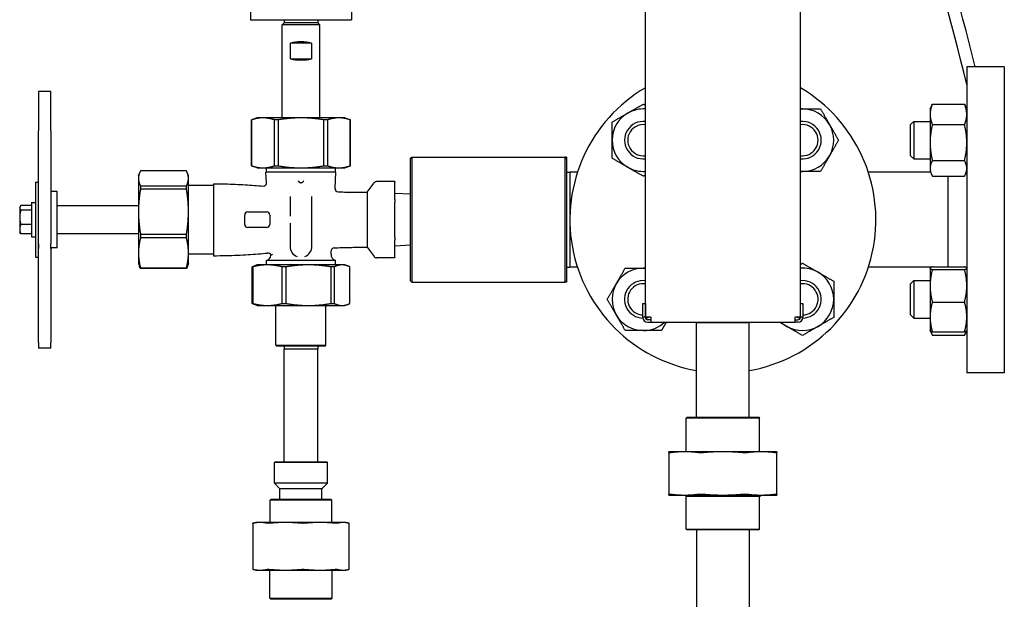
# Model space of a CAD drawing. Header units: inches. Extents: x 5 to 1128, y -85 to 748.
# Tile 288 of 656: x 416 to 436, y 287 to 299. Entities that reach past the tile are written whole.
import ezdxf

# ---------------------------------------------------------------- set-up
doc = ezdxf.new("R2010")
doc.units = ezdxf.units.IN
doc.header["$LTSCALE"] = 32
doc.header["$MEASUREMENT"] = 0
doc.layers.add('Visible (ANSI)', color=7, linetype='Continuous', lineweight=30)

msp = doc.modelspace()

# ---------------------------------------------------------------- linework, layer by layer
at = {"layer": 'Visible (ANSI)'}
for p, q in [((428.83866, 293.09617), (428.83866, 318.99617)), ((431.93866, 293.09617), (431.93866, 318.99617)), ((420.93966, 313.04617), (420.93966, 299.04617)), ((422.96266, 313.04617), (422.96266, 299.04617)), ((420.93966, 299.04617), (422.96266, 299.04617)), ((421.61366, 298.98367), (421.57616, 298.94617)), ((422.32616, 298.94617), (421.57616, 298.94617)), ((421.57616, 297.08367), (421.57616, 298.94617)), ((421.61529, 299.04617), (421.61366, 298.98367)), ((422.28866, 298.98367), (421.61366, 298.98367)), ((422.28702, 299.04617), (422.28866, 298.98367)), ((422.28866, 298.98367), (422.32616, 298.94617)), ((422.32616, 297.08367), (422.32616, 298.94617)), ((422.15845, 298.57742), (421.74387, 298.57742)), ((421.74387, 298.26492), (421.74387, 298.57742)), ((422.15845, 298.57742), (422.15845, 298.26492)), ((421.74387, 298.26492), (422.15845, 298.26492)), ((435.26616, 298.10617), (435.26616, 291.98617)), ((436.01616, 298.10617), (435.26616, 298.10617)), ((436.01616, 298.10617), (436.01616, 291.98617)), ((416.70116, 297.61213), (416.70116, 296.82521)), ((416.95116, 297.61213), (416.70116, 297.61213)), ((416.95116, 296.82521), (416.95116, 297.61213)), ((434.53216, 297.26216), (434.56419, 297.33085)), ((434.57724, 297.35683), (435.22107, 297.35683)), ((435.26616, 297.26216), (435.23413, 297.33085)), ((434.53216, 297.26216), (434.53216, 297.15355)), ((434.53216, 297.15355), (434.53216, 296.59044)), ((421.07616, 297.08367), (420.96366, 297.04272)), ((420.96451, 297.04272), (420.96366, 297.04272)), ((420.96366, 296.12462), (420.96366, 297.04272)), ((420.96451, 297.04272), (420.96451, 296.12462)), ((421.19339, 297.08367), (421.07616, 297.08367)), ((421.95116, 297.08367), (421.19339, 297.08367)), ((421.49341, 297.04272), (421.42226, 297.04272)), ((421.42226, 296.12462), (421.42226, 297.04272)), ((421.49341, 297.04272), (421.49341, 296.12462)), ((422.70893, 297.08367), (421.95116, 297.08367)), ((422.48006, 297.04272), (422.4089, 297.04272)), ((422.4089, 296.12462), (422.4089, 297.04272)), ((422.48006, 297.04272), (422.48006, 296.12462)), ((422.82616, 297.08367), (422.70893, 297.08367)), ((422.82616, 297.08367), (422.93866, 297.04272)), ((422.93866, 297.04272), (422.9378, 297.04272)), ((422.9378, 296.12462), (422.9378, 297.04272)), ((422.93866, 296.12462), (422.93866, 297.04272)), ((434.14116, 296.94966), (434.20366, 297.01216)), ((434.14116, 296.32466), (434.14116, 296.94966)), ((434.20366, 297.01216), (434.20366, 296.26216)), ((434.20366, 297.01216), (434.53216, 297.01216)), ((434.57724, 296.95028), (435.22107, 296.95028)), ((416.70116, 294.5666), (416.70116, 296.82521)), ((416.95116, 296.82521), (416.95116, 294.5666)), ((434.53216, 296.59044), (434.53216, 296.07405)), ((424.13866, 296.26492), (424.16991, 296.29617)), ((424.13866, 293.82742), (424.13866, 296.26492)), ((424.16991, 296.29617), (424.16991, 293.79617)), ((424.16991, 296.29617), (427.23241, 296.29617)), ((427.26366, 296.29617), (427.23241, 296.29617)), ((427.23241, 293.79617), (427.23241, 296.29617)), ((427.26366, 296.26492), (427.23241, 296.29617)), ((427.26366, 296.29617), (427.26366, 296.26492)), ((427.26366, 296.26492), (427.26366, 293.82742)), ((434.14116, 296.32466), (434.20366, 296.26216)), ((434.20366, 296.26216), (434.53216, 296.26216)), ((434.57724, 296.23061), (435.22107, 296.23061)), ((418.70116, 295.92117), (418.72003, 295.97302)), ((419.66021, 296.02317), (418.7421, 296.02317)), ((419.70116, 295.92117), (419.68229, 295.97302)), ((421.07616, 296.08367), (420.96366, 296.12462)), ((420.96366, 296.12462), (420.96451, 296.12462)), ((421.07616, 296.08367), (421.19339, 296.08367)), ((421.19339, 296.08367), (421.95116, 296.08367)), ((422.65116, 295.99467), (421.25116, 295.99467)), ((421.26369, 295.78667), (421.25116, 295.99467)), ((421.26366, 295.99467), (421.26366, 296.08367)), ((421.42226, 296.12462), (421.49341, 296.12462)), ((421.95116, 296.08367), (422.70893, 296.08367)), ((422.4089, 296.12462), (422.48006, 296.12462)), ((422.63164, 295.67067), (422.65116, 295.99467)), ((422.63866, 295.99467), (422.63866, 296.08367)), ((422.70893, 296.08367), (422.82616, 296.08367)), ((422.82616, 296.08367), (422.93866, 296.12462)), ((422.9378, 296.12462), (422.93866, 296.12462)), ((427.26366, 295.99453), (427.32616, 295.99617)), ((427.32616, 295.99617), (427.32616, 294.09617)), ((427.47986, 295.99617), (427.32616, 295.99617)), ((434.53961, 295.99617), (433.29745, 295.99617)), ((434.53216, 296.07405), (434.53216, 296.01216)), ((434.53216, 296.01216), (434.56419, 295.94347)), ((435.26616, 296.01216), (435.23413, 295.94347)), ((416.64116, 295.79617), (416.64116, 294.29617)), ((416.64116, 295.79617), (416.70116, 295.79617)), ((418.70116, 295.92117), (418.70116, 295.87222)), ((418.70116, 295.87222), (418.70116, 295.2093)), ((419.70116, 295.87222), (419.70116, 295.92117)), ((419.70116, 295.2093), (419.70116, 295.87222)), ((420.20116, 295.76472), (420.20116, 294.32762)), ((423.27616, 295.59617), (423.41403, 295.78328)), ((423.82616, 295.80871), (423.46435, 295.80871)), ((423.82616, 295.80871), (423.82616, 295.80033)), ((423.82616, 295.45031), (423.82616, 295.80033)), ((434.57724, 295.91749), (435.22107, 295.91749)), ((434.88616, 295.91749), (434.88616, 294.1054)), ((417.07616, 295.60867), (416.96678, 295.60867)), ((417.07616, 294.48367), (417.07616, 295.60867)), ((418.7421, 295.72127), (418.7421, 295.65902)), ((418.7421, 295.72127), (419.66021, 295.72127)), ((419.66021, 295.65902), (418.7421, 295.65902)), ((419.66021, 295.65902), (419.66021, 295.72127)), ((420.20116, 295.73367), (419.70116, 295.73367)), ((423.27616, 295.59617), (423.27616, 294.49617)), ((424.13866, 295.55753), (423.82616, 295.57117)), ((416.56116, 295.39017), (416.56116, 294.70217)), ((416.56116, 295.39017), (416.64116, 295.39017)), ((421.73241, 295.5125), (421.73241, 295.11543)), ((422.16991, 294.51492), (422.16991, 295.5125)), ((423.82616, 295.45031), (423.82616, 295.39619)), ((423.82616, 294.69615), (423.82616, 295.39619)), ((416.32616, 295.29617), (416.33427, 295.31022)), ((416.32616, 295.29617), (416.32616, 295.28287)), ((416.32616, 295.28287), (416.32616, 295.09485)), ((416.56116, 295.32932), (416.34849, 295.32932)), ((416.56116, 295.23642), (416.34849, 295.23642)), ((418.70116, 295.32742), (417.07616, 295.32742)), ((418.70116, 295.2093), (418.70116, 294.38325)), ((419.70116, 294.38325), (419.70116, 295.2093)), ((420.88866, 295.20242), (421.26366, 295.20242)), ((416.32616, 295.09485), (416.32616, 294.85814)), ((420.82616, 294.95242), (420.82616, 295.13992)), ((421.32616, 295.13992), (421.32616, 294.95242)), ((421.73241, 294.97691), (421.73241, 294.51492)), ((416.32616, 294.85814), (416.32616, 294.79617)), ((416.32616, 294.79617), (416.33427, 294.78212)), ((416.56116, 294.95327), (416.34849, 294.95327)), ((416.56116, 294.76302), (416.34849, 294.76302)), ((418.70116, 294.76492), (417.07616, 294.76492)), ((418.7421, 294.75958), (418.7421, 294.68202)), ((418.7421, 294.75958), (419.66021, 294.75958)), ((419.66021, 294.68202), (419.66021, 294.75958)), ((421.26366, 294.88992), (420.88866, 294.88992)), ((416.56116, 294.70217), (416.64116, 294.70217)), ((416.70116, 294.5666), (416.70116, 294.46953)), ((416.70116, 294.46953), (416.70116, 294.5666)), ((416.95116, 294.46953), (416.95116, 294.5666)), ((419.66021, 294.68202), (418.7421, 294.68202)), ((423.82616, 294.69615), (423.82616, 294.64202)), ((423.82616, 294.29201), (423.82616, 294.64202)), ((416.70116, 292.59115), (416.70116, 294.46953)), ((416.95116, 294.46953), (416.95116, 292.59115)), ((417.07616, 294.48367), (416.96678, 294.48367)), ((418.70116, 294.38325), (418.70116, 294.17117)), ((419.70116, 294.17117), (419.70116, 294.38325)), ((422.55252, 294.35757), (422.55666, 294.4263)), ((423.27616, 294.49617), (423.41403, 294.30906)), ((424.13866, 294.53481), (423.82616, 294.52117)), ((416.64116, 294.29617), (416.70116, 294.29617)), ((418.70116, 294.17117), (418.72003, 294.11932)), ((419.70116, 294.17117), (419.68229, 294.11932)), ((420.20116, 294.35867), (419.70116, 294.35867)), ((422.63866, 294.23117), (421.26366, 294.23117)), ((421.26366, 294.14402), (421.26366, 294.23117)), ((422.63866, 294.14402), (422.63866, 294.23117)), ((423.82616, 294.28363), (423.46435, 294.28363)), ((423.82616, 294.29201), (423.82616, 294.28363)), ((418.7421, 294.08448), (418.7421, 294.06916)), ((418.7421, 294.08448), (419.66021, 294.08448)), ((419.66021, 294.06916), (418.7421, 294.06916)), ((419.66021, 294.06916), (419.66021, 294.08448)), ((420.98627, 294.10307), (420.97214, 294.10307)), ((420.97214, 293.37247), (420.97214, 294.10307)), ((420.98627, 294.10307), (420.98627, 293.37247)), ((421.07616, 294.14402), (421.01941, 294.12337)), ((421.2799, 294.14402), (421.07616, 294.14402)), ((422.10161, 294.14402), (421.2799, 294.14402)), ((421.65068, 294.10307), (421.57352, 294.10307)), ((421.57352, 293.37247), (421.57352, 294.10307)), ((421.65068, 294.10307), (421.65068, 293.37247)), ((422.77287, 294.14402), (422.10161, 294.14402)), ((422.61557, 294.10307), (422.55254, 294.10307)), ((422.55254, 293.37247), (422.55254, 294.10307)), ((422.61557, 294.10307), (422.61557, 293.37247)), ((422.82616, 294.14402), (422.77287, 294.14402)), ((422.82616, 294.14402), (422.8829, 294.12337)), ((422.93017, 293.37247), (422.93017, 294.10307)), ((427.26366, 294.09781), (427.32616, 294.09617)), ((427.47986, 294.09617), (427.32616, 294.09617)), ((434.55246, 294.09617), (433.29745, 294.09617)), ((434.53216, 294.08018), (434.53298, 294.08193)), ((434.53216, 294.08018), (434.53216, 294.07843)), ((434.53216, 294.07843), (434.53216, 293.72635)), ((434.53298, 294.08193), (434.53961, 294.09617)), ((434.57724, 294.1054), (435.22107, 294.1054)), ((434.57724, 294.05146), (435.22107, 294.05146)), ((435.26616, 294.08018), (435.26534, 294.08193)), ((424.13866, 293.82742), (424.16991, 293.79617)), ((424.16991, 293.79617), (427.23241, 293.79617)), ((427.26366, 293.82742), (427.23241, 293.79617)), ((427.26366, 293.79617), (427.23241, 293.79617)), ((427.26366, 293.82742), (427.26366, 293.79617)), ((434.14116, 293.76768), (434.20366, 293.83018)), ((434.20366, 293.83018), (434.20366, 293.08018)), ((434.20366, 293.83018), (434.53216, 293.83018)), ((434.14116, 293.14268), (434.14116, 293.76768)), ((434.53216, 293.72635), (434.53216, 293.1031)), ((434.57724, 293.40124), (435.22107, 293.40124)), ((420.97214, 293.37247), (420.98627, 293.37247)), ((421.07616, 293.33152), (421.01941, 293.35217)), ((421.07616, 293.33152), (421.2799, 293.33152)), ((421.2799, 293.33152), (422.10161, 293.33152)), ((421.45116, 292.53515), (421.45116, 293.33152)), ((421.57352, 293.37247), (421.65068, 293.37247)), ((422.10161, 293.33152), (422.77287, 293.33152)), ((422.45116, 292.53515), (422.45116, 293.33152)), ((422.55254, 293.37247), (422.61557, 293.37247)), ((422.77287, 293.33152), (422.82616, 293.33152)), ((422.82616, 293.33152), (422.8829, 293.35217)), ((428.78766, 293.37117), (428.83766, 293.37117)), ((428.78766, 293.09617), (428.78766, 293.37117)), ((428.83766, 293.37117), (428.83766, 293.09617)), ((431.93966, 293.09617), (431.93966, 293.37117)), ((431.93966, 293.37117), (431.98966, 293.37117)), ((431.98966, 293.37117), (431.98966, 293.09617)), ((428.83766, 293.09617), (428.78766, 293.09617)), ((428.93866, 293.09617), (428.83866, 293.09617)), ((428.95116, 293.04617), (428.88766, 293.04617)), ((428.88766, 292.99617), (428.95116, 292.99617)), ((428.93866, 293.09617), (428.95116, 293.09617)), ((428.95116, 292.99617), (428.95116, 293.09617)), ((428.95116, 292.99617), (431.82616, 292.99617)), ((429.86398, 292.99617), (429.86366, 292.98367)), ((430.91333, 292.99617), (430.91366, 292.98367)), ((431.82616, 293.09617), (431.82616, 292.99617)), ((431.82616, 293.09617), (431.83866, 293.09617)), ((431.82616, 293.04617), (431.88966, 293.04617)), ((431.88966, 292.99617), (431.82616, 292.99617)), ((431.93866, 293.09617), (431.83866, 293.09617)), ((431.98966, 293.09617), (431.93966, 293.09617)), ((434.14116, 293.14268), (434.20366, 293.08018)), ((434.20366, 293.08018), (434.53216, 293.08018)), ((434.53216, 293.1031), (434.53216, 292.83018)), ((430.91366, 292.98367), (429.86366, 292.98367)), ((429.86366, 291.09617), (429.86366, 292.98367)), ((430.91366, 291.09617), (430.91366, 292.98367)), ((434.53216, 292.83018), (434.53298, 292.82843)), ((434.53298, 292.82843), (434.56419, 292.76149)), ((434.57724, 292.80496), (435.22107, 292.80496)), ((435.26534, 292.82843), (435.23413, 292.76149)), ((435.26616, 292.83018), (435.26534, 292.82843)), ((434.57724, 292.73551), (435.22107, 292.73551)), ((416.70116, 292.59115), (416.70116, 292.4802)), ((416.95116, 292.4802), (416.70116, 292.4802)), ((416.95116, 292.4802), (416.95116, 292.59115)), ((421.45116, 292.53515), (422.45116, 292.53515)), ((421.46678, 292.51952), (421.45116, 292.53515)), ((422.43553, 292.51952), (421.46678, 292.51952)), ((421.61529, 292.51952), (421.61366, 292.45702)), ((422.28866, 292.45702), (421.61366, 292.45702)), ((421.61366, 290.20702), (421.61366, 292.45702)), ((422.28702, 292.51952), (422.28866, 292.45702)), ((422.28866, 290.20702), (422.28866, 292.45702)), ((422.43553, 292.51952), (422.45116, 292.53515)), ((436.01616, 291.98617), (435.26616, 291.98617)), ((429.67303, 291.09617), (429.65741, 291.08054)), ((431.11991, 291.08054), (429.65741, 291.08054)), ((429.65741, 290.40717), (429.65741, 291.08054)), ((429.67303, 291.09617), (431.10428, 291.09617)), ((431.10428, 291.09617), (431.11991, 291.08054)), ((431.11991, 290.40717), (431.11991, 291.08054)), ((429.62498, 290.40717), (429.30866, 290.40717)), ((429.30866, 290.38837), (429.30866, 289.55997)), ((430.38866, 290.40717), (429.62498, 290.40717)), ((431.15233, 290.40717), (430.38866, 290.40717)), ((431.46866, 290.40717), (431.15233, 290.40717)), ((431.46866, 289.55997), (431.46866, 290.38837)), ((421.43553, 290.20702), (421.41991, 290.1914)), ((421.41991, 289.7773), (421.41991, 290.1914)), ((422.48241, 290.1914), (421.41991, 290.1914)), ((421.43553, 290.20702), (422.46678, 290.20702)), ((422.46678, 290.20702), (422.48241, 290.1914)), ((422.48241, 289.7773), (422.48241, 290.1914)), ((422.48241, 289.7773), (421.41991, 289.7773)), ((421.53116, 289.66605), (421.41991, 289.7773)), ((422.37116, 289.66605), (421.53116, 289.66605)), ((421.53116, 289.45702), (421.53116, 289.66605)), ((422.37116, 289.66605), (422.48241, 289.7773)), ((422.37116, 289.45702), (422.37116, 289.66605)), ((421.35324, 289.45702), (421.33241, 289.43619)), ((421.35324, 289.45702), (422.54907, 289.45702)), ((422.54907, 289.45702), (422.56991, 289.43619)), ((429.30866, 289.54117), (429.62498, 289.54117)), ((429.62498, 289.54117), (430.38866, 289.54117)), ((429.65616, 289.51117), (429.62616, 289.54117)), ((431.12116, 289.51117), (429.65616, 289.51117)), ((429.65616, 288.86179), (429.65616, 289.51117)), ((430.38866, 289.54117), (431.15233, 289.54117)), ((431.12116, 289.51117), (431.15116, 289.54117)), ((431.12116, 288.86179), (431.12116, 289.51117)), ((431.15233, 289.54117), (431.46866, 289.54117)), ((422.56991, 289.43619), (421.33241, 289.43619)), ((421.33241, 288.99302), (421.33241, 289.43619)), ((422.56991, 288.99302), (422.56991, 289.43619)), ((420.98804, 288.97594), (420.98804, 288.0576)), ((421.05116, 288.99302), (420.99308, 288.97746)), ((421.13482, 288.99302), (421.05116, 288.99302)), ((421.64188, 288.99302), (421.13482, 288.99302)), ((422.3301, 288.99302), (421.64188, 288.99302)), ((422.79635, 288.99302), (422.3301, 288.99302)), ((422.85116, 288.99302), (422.79635, 288.99302)), ((422.85116, 288.99302), (422.90923, 288.97746)), ((422.91428, 288.0576), (422.91428, 288.97594)), ((429.65616, 288.86179), (431.12116, 288.86179)), ((429.67178, 288.84617), (429.65616, 288.86179)), ((431.10553, 288.84617), (431.12116, 288.86179)), ((431.10553, 288.84617), (429.67178, 288.84617)), ((429.86366, 288.84617), (429.86366, 286.83367)), ((430.91366, 288.84617), (430.91366, 286.83367)), ((421.05116, 288.04052), (420.99308, 288.05608)), ((421.05116, 288.04052), (421.13482, 288.04052)), ((421.13482, 288.04052), (421.64188, 288.04052)), ((421.32616, 287.47785), (421.32616, 288.04052)), ((421.64188, 288.04052), (422.3301, 288.04052)), ((422.3301, 288.04052), (422.79635, 288.04052)), ((422.57616, 287.47785), (422.57616, 288.04052)), ((422.79635, 288.04052), (422.85116, 288.04052)), ((422.85116, 288.04052), (422.90923, 288.05608)), ((421.32616, 287.47785), (422.57616, 287.47785)), ((421.34699, 287.45702), (421.32616, 287.47785)), ((422.55532, 287.45702), (422.57616, 287.47785)), ((422.55532, 287.45702), (421.34699, 287.45702))]:
    msp.add_line(p, q, dxfattribs=at)
for centre, radius, start, end in [((392.12125, 287.39305), 44.37029, 13.496856, 24.150058), ((392.12125, 287.39305), 44.62029, 13.892163, 24.006203), ((430.38866, 295.04617), 3.06, 120.433365, 260.120965), ((430.38866, 295.04617), 3.06, 279.879035, 59.566635), ((428.79767, 296.63716), 0.625, 120, 180), ((428.79767, 296.63716), 0.625, 86.239591, 120), ((431.97965, 296.63716), 0.625, 90, 93.760409), ((431.97965, 296.63716), 0.625, 30, 90), ((428.79767, 296.63716), 0.37513, 83.726737, 276.273263), ((428.79767, 296.63716), 0.375, 83.724611, 276.275389), ((428.79767, 296.63716), 0.3125, 82.462861, 277.537139), ((431.97965, 296.63716), 0.37513, 263.726737, 96.273263), ((431.97965, 296.63716), 0.375, 263.724611, 96.275389), ((431.97965, 296.63716), 0.3125, 262.462861, 97.537139), ((431.97965, 296.63716), 0.625, 330, 30), ((428.79767, 296.63716), 0.625, 180, 240), ((431.97965, 296.63716), 0.625, 270, 330), ((428.79767, 296.63716), 0.625, 240, 273.760409), ((431.97965, 296.63716), 0.625, 266.239591, 270), ((421.2013, 295.78292), 0.0625, 265.284971, 3.447874), ((423.46435, 295.74621), 0.0625, 90, 143.615648), ((422.69402, 295.66691), 0.0625, 176.552126, 267.976665), ((420.88866, 295.13992), 0.0625, 90, 180), ((421.26366, 295.13992), 0.0625, 0, 90), ((420.88866, 294.95242), 0.0625, 180, 270), ((421.26366, 294.95242), 0.0625, 270, 0), ((416.96678, 294.49929), 0.01562, 180, 270), ((421.28963, 294.3169), 0.0625, 17.597741, 94.959636), ((421.95116, 294.51492), 0.21875, 180, 249.08078), ((421.95116, 294.51492), 0.21875, 290.91922, 0), ((422.61905, 294.42254), 0.0625, 92.382355, 176.552126), ((421.22502, 294.35005), 0.125, 288.005734, 353.455155), ((422.6773, 294.35005), 0.125, 176.552126, 251.994266), ((423.46435, 294.34613), 0.0625, 216.384352, 270), ((428.79767, 293.45518), 0.625, 90, 150), ((428.79767, 293.45518), 0.625, 86.239591, 90), ((431.97965, 293.45518), 0.625, 60, 93.760409), ((431.97965, 293.45518), 0.625, 0, 60), ((428.79767, 293.45518), 0.37513, 83.726737, 268.668175), ((428.79767, 293.45518), 0.375, 83.724611, 268.664587), ((431.97965, 293.45518), 0.37513, 271.331825, 96.273263), ((431.97965, 293.45518), 0.375, 271.335413, 96.275389), ((428.79767, 293.45518), 0.625, 150, 210), ((428.79767, 293.45518), 0.3125, 82.462861, 268.164435), ((431.97965, 293.45518), 0.3125, 271.835565, 97.537139), ((431.97965, 293.45518), 0.625, 300, 0), ((428.79767, 293.45518), 0.625, 210, 270), ((428.88766, 293.09617), 0.1, 180, 270), ((428.79767, 293.45518), 0.625, 270, 312.742143), ((428.79767, 293.45518), 0.3125, 277.352234, 277.537139), ((428.88766, 293.09617), 0.05, 180, 270), ((428.79767, 293.45518), 0.375, 276.413354, 286.792105), ((428.79767, 293.45518), 0.37513, 276.416588, 286.856059), ((431.97965, 293.45518), 0.625, 227.257857, 240), ((431.97965, 293.45518), 0.37513, 253.143941, 263.583412), ((431.97965, 293.45518), 0.375, 253.207895, 263.586646), ((431.88966, 293.09617), 0.05, 270, 0), ((431.88966, 293.09617), 0.1, 270, 0), ((431.97965, 293.45518), 0.3125, 262.462861, 262.647766), ((431.97965, 293.45518), 0.625, 240, 300)]:
    msp.add_arc(centre, radius, start, end, dxfattribs=at)
for centre, major_axis in [((421.95116, 298.44798), (-0.375, 0)), ((421.95116, 298.39436), (0.375, 0))]:
    msp.add_ellipse(centre, major_axis=major_axis, ratio=0.41421356, start_param=4.12670344, end_param=5.29807452, dxfattribs=at)
for points, weights in [([(428.48517, 297.17843), (428.6302, 297.26216), (428.79767, 297.35885)], [1, 1.0379548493, 1]), ([(428.79767, 297.35885), (428.81849, 297.34683), (428.83866, 297.33518)], [1, 1.00456665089, 1.00803440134]), ([(434.57724, 297.35683), (434.53216, 297.24789), (434.53216, 297.15355)], [1, 1.0379548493, 1]), ([(434.56419, 297.33085), (434.57013, 297.34358), (434.57724, 297.35683)], [1.00983612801, 1.00580630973, 1]), ([(435.22107, 297.35683), (435.22819, 297.34358), (435.23413, 297.33085)], [1, 1.00580630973, 1.00983612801]), ([(435.26616, 297.15355), (435.26616, 297.24789), (435.22107, 297.35683)], [1, 1.0379548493, 1]), ([(428.17267, 296.998), (428.34014, 297.09469), (428.48517, 297.17843)], [1, 1.0379548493, 1]), ([(431.93866, 297.26216), (431.95917, 297.26216), (431.97965, 297.26216)], [1.0079183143, 1.00449041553, 1]), ([(431.97965, 297.26216), (432.14712, 297.26216), (432.34049, 297.26216)], [1, 1.0379548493, 1]), ([(432.34049, 297.26216), (432.43718, 297.09469), (432.52091, 296.94966)], [1, 1.0379548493, 1]), ([(434.53216, 297.15355), (434.53216, 297.05921), (434.57724, 296.95028)], [1, 1.0379548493, 1]), ([(435.22107, 296.95028), (435.26616, 297.05921), (435.26616, 297.15355)], [1, 1.0379548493, 1]), ([(421.19339, 297.08367), (421.08586, 297.08367), (420.96451, 297.04272)], [1, 1.06560189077, 1.06691969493]), ([(421.42226, 297.04272), (421.30091, 297.08367), (421.19339, 297.08367)], [1.06691969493, 1.06560189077, 1]), ([(421.95116, 297.08367), (421.73611, 297.08367), (421.49341, 297.04272)], [1, 1.06560189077, 1.06691969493]), ([(422.4089, 297.04272), (422.16621, 297.08367), (421.95116, 297.08367)], [1.06691969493, 1.06560189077, 1]), ([(422.70893, 297.08367), (422.60141, 297.08367), (422.48006, 297.04272)], [1, 1.06560189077, 1.06691969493]), ([(422.9378, 297.04272), (422.81645, 297.08367), (422.70893, 297.08367)], [1.06691969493, 1.06560189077, 1]), ([(428.17267, 296.63716), (428.17267, 296.80463), (428.17267, 296.998)], [1, 1.0379548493, 1]), ([(432.52091, 296.94966), (432.60465, 296.80463), (432.70134, 296.63716)], [1, 1.0379548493, 1]), ([(434.57724, 296.95028), (434.53216, 296.75744), (434.53216, 296.59044)], [1, 1.0379548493, 1]), ([(435.26616, 296.59044), (435.26616, 296.75744), (435.22107, 296.95028)], [1, 1.0379548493, 1]), ([(428.17267, 296.27632), (428.17267, 296.46969), (428.17267, 296.63716)], [1, 1.0379548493, 1]), ([(432.70134, 296.63716), (432.60465, 296.46969), (432.52091, 296.32466)], [1, 1.0379548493, 1]), ([(434.53216, 296.59044), (434.53216, 296.42344), (434.57724, 296.23061)], [1, 1.0379548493, 1]), ([(435.22107, 296.23061), (435.26616, 296.42344), (435.26616, 296.59044)], [1, 1.0379548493, 1]), ([(428.48517, 296.09589), (428.34014, 296.17963), (428.17267, 296.27632)], [1, 1.0379548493, 1]), ([(432.52091, 296.32466), (432.43718, 296.17963), (432.34049, 296.01216)], [1, 1.0379548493, 1]), ([(434.57724, 296.23061), (434.53216, 296.14671), (434.53216, 296.07405)], [1, 1.0379548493, 1]), ([(435.26616, 296.07405), (435.26616, 296.14671), (435.22107, 296.23061)], [1, 1.0379548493, 1]), ([(418.7421, 296.02317), (418.70116, 295.94314), (418.70116, 295.87222)], [1.06691969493, 1.06560189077, 1]), ([(419.70116, 295.87222), (419.70116, 295.94314), (419.66021, 296.02317)], [1, 1.06560189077, 1.06691969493]), ([(420.96451, 296.12462), (421.08586, 296.08367), (421.19339, 296.08367)], [1.06691969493, 1.06560189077, 1]), ([(421.19339, 296.08367), (421.30091, 296.08367), (421.42226, 296.12462)], [1, 1.06560189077, 1.06691969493]), ([(421.49341, 296.12462), (421.73611, 296.08367), (421.95116, 296.08367)], [1.06691969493, 1.06560189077, 1]), ([(421.95116, 296.08367), (422.16621, 296.08367), (422.4089, 296.12462)], [1, 1.06560189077, 1.06691969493]), ([(422.48006, 296.12462), (422.60141, 296.08367), (422.70893, 296.08367)], [1.06691969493, 1.06560189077, 1]), ([(422.70893, 296.08367), (422.81645, 296.08367), (422.9378, 296.12462)], [1, 1.06560189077, 1.06691969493]), ([(428.79767, 295.91547), (428.6302, 296.01216), (428.48517, 296.09589)], [1, 1.0379548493, 1]), ([(431.97965, 296.01216), (431.95917, 296.01216), (431.93866, 296.01216)], [1, 1.00449041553, 1.0079183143]), ([(432.34049, 296.01216), (432.14712, 296.01216), (431.97965, 296.01216)], [1, 1.0379548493, 1]), ([(434.53216, 296.07405), (434.53216, 296.00139), (434.57724, 295.91749)], [1, 1.0379548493, 1]), ([(435.22107, 295.91749), (435.26616, 296.00139), (435.26616, 296.07405)], [1, 1.0379548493, 1]), ([(418.70116, 295.87222), (418.70116, 295.80131), (418.7421, 295.72127)], [1, 1.06560189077, 1.06691969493]), ([(419.66021, 295.72127), (419.70116, 295.80131), (419.70116, 295.87222)], [1.06691969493, 1.06560189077, 1]), ([(421.89893, 295.82008), (421.91256, 295.80294), (421.92616, 295.79474)], [1.00763899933, 1.00839537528, 1.00875771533]), ([(421.92616, 295.79474), (421.95116, 295.77967), (421.97615, 295.79474)], [1, 1.00066060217, 1]), ([(421.97615, 295.79474), (421.98976, 295.80294), (422.00339, 295.82008)], [1.00875771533, 1.00839537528, 1.00763899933]), ([(428.83866, 295.93914), (428.81849, 295.92749), (428.79767, 295.91547)], [1.00803440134, 1.00456665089, 1]), ([(418.7421, 295.65902), (418.70116, 295.42058), (418.70116, 295.2093)], [1.06691969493, 1.06560189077, 1]), ([(419.70116, 295.2093), (419.70116, 295.42058), (419.66021, 295.65902)], [1, 1.06560189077, 1.06691969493]), ([(416.34849, 295.32932), (416.32616, 295.30443), (416.32616, 295.28287)], [1, 1.0379548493, 1]), ([(416.32616, 295.28287), (416.32616, 295.26131), (416.34849, 295.23642)], [1, 1.0379548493, 1]), ([(416.34849, 295.23642), (416.32616, 295.16055), (416.32616, 295.09485)], [1, 1.0379548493, 1]), ([(418.70116, 295.2093), (418.70116, 294.99803), (418.7421, 294.75958)], [1, 1.06560189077, 1.06691969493]), ([(419.66021, 294.75958), (419.70116, 294.99803), (419.70116, 295.2093)], [1.06691969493, 1.06560189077, 1]), ([(416.32616, 295.09485), (416.32616, 295.02914), (416.34849, 294.95327)], [1, 1.0379548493, 1]), ([(416.34849, 294.95327), (416.32616, 294.90229), (416.32616, 294.85814)], [1, 1.0379548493, 1]), ([(416.32616, 294.85814), (416.32616, 294.814), (416.34849, 294.76302)], [1, 1.0379548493, 1]), ([(416.34849, 294.76302), (416.33954, 294.773), (416.33427, 294.78212)], [1, 1.01487525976, 1.01809069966]), ([(418.7421, 294.68202), (418.70116, 294.52361), (418.70116, 294.38325)], [1.06691969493, 1.06560189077, 1]), ([(419.70116, 294.38325), (419.70116, 294.52361), (419.66021, 294.68202)], [1, 1.06560189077, 1.06691969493]), ([(418.70116, 294.38325), (418.70116, 294.24289), (418.7421, 294.08448)], [1, 1.06560189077, 1.06691969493]), ([(419.66021, 294.08448), (419.70116, 294.24289), (419.70116, 294.38325)], [1.06691969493, 1.06560189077, 1]), ([(431.93866, 294.1532), (431.95883, 294.16485), (431.97965, 294.17687)], [1.00803440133, 1.00456665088, 1]), ([(431.97965, 294.17687), (432.14712, 294.08018), (432.29215, 293.99645)], [1, 1.0379548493, 1]), ([(418.7421, 294.06916), (418.72887, 294.09504), (418.72003, 294.11932)], [1.06691969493, 1.06649332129, 1.0593374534]), ([(419.68229, 294.11932), (419.67345, 294.09504), (419.66021, 294.06916)], [1.0593374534, 1.06649332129, 1.06691969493]), ([(420.97214, 294.10307), (420.99646, 294.11501), (421.01941, 294.12337)], [1.0788594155, 1.07671691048, 1.06905877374]), ([(421.2799, 294.14402), (421.14195, 294.14402), (420.98627, 294.10307)], [1, 1.07154778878, 1.0788594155]), ([(421.57352, 294.10307), (421.41784, 294.14402), (421.2799, 294.14402)], [1.0788594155, 1.07154778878, 1]), ([(422.10161, 294.14402), (421.88976, 294.14402), (421.65068, 294.10307)], [1, 1.07154778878, 1.0788594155]), ([(422.55254, 294.10307), (422.31345, 294.14402), (422.10161, 294.14402)], [1.0788594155, 1.07154778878, 1]), ([(422.77287, 294.14402), (422.69897, 294.14402), (422.61557, 294.10307)], [1, 1.07154778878, 1.0788594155]), ([(422.93017, 294.10307), (422.84677, 294.14402), (422.77287, 294.14402)], [1.0788594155, 1.07154778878, 1]), ([(428.2564, 293.76768), (428.34014, 293.91271), (428.43682, 294.08018)], [1, 1.0379548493, 1]), ([(428.43682, 294.08018), (428.6302, 294.08018), (428.79767, 294.08018)], [1, 1.0379548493, 1]), ([(428.79767, 294.08018), (428.81814, 294.08018), (428.83866, 294.08018)], [1, 1.00449041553, 1.00791831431]), ([(432.29215, 293.99645), (432.43718, 293.91271), (432.60465, 293.81602)], [1, 1.0379548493, 1]), ([(434.57724, 294.1054), (434.53216, 294.09095), (434.53216, 294.07843)], [1, 1.0379548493, 1]), ([(434.53216, 294.07843), (434.53216, 294.06591), (434.57724, 294.05146)], [1, 1.0379548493, 1]), ([(434.57724, 294.05146), (434.53216, 293.87723), (434.53216, 293.72635)], [1, 1.0379548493, 1]), ([(434.54987, 294.09617), (434.54968, 294.09547), (434.54949, 294.09478)], [1.01764945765, 1.01771792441, 1.0177828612]), ([(435.26616, 294.07843), (435.26616, 294.09095), (435.22107, 294.1054)], [1, 1.0379548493, 1]), ([(435.22107, 294.05146), (435.26616, 294.06591), (435.26616, 294.07843)], [1, 1.0379548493, 1]), ([(435.26616, 293.72635), (435.26616, 293.87723), (435.22107, 294.05146)], [1, 1.0379548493, 1]), ([(432.60465, 293.81602), (432.60465, 293.62265), (432.60465, 293.45518)], [1, 1.0379548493, 1]), ([(428.07598, 293.45518), (428.17267, 293.62265), (428.2564, 293.76768)], [1, 1.0379548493, 1]), ([(434.53216, 293.72635), (434.53216, 293.57546), (434.57724, 293.40124)], [1, 1.0379548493, 1]), ([(435.22107, 293.40124), (435.26616, 293.57546), (435.26616, 293.72635)], [1, 1.0379548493, 1]), ([(428.2564, 293.14268), (428.17267, 293.28771), (428.07598, 293.45518)], [1, 1.0379548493, 1]), ([(432.60465, 293.45518), (432.60465, 293.28771), (432.60465, 293.09434)], [1, 1.0379548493, 1]), ([(434.57724, 293.40124), (434.53216, 293.24146), (434.53216, 293.1031)], [1, 1.0379548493, 1]), ([(435.26616, 293.1031), (435.26616, 293.24146), (435.22107, 293.40124)], [1, 1.0379548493, 1]), ([(421.01941, 293.35217), (420.99646, 293.36053), (420.97214, 293.37247)], [1.06905877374, 1.07671691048, 1.0788594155]), ([(420.98627, 293.37247), (421.14195, 293.33152), (421.2799, 293.33152)], [1.0788594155, 1.07154778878, 1]), ([(421.2799, 293.33152), (421.41784, 293.33152), (421.57352, 293.37247)], [1, 1.07154778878, 1.0788594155]), ([(421.65068, 293.37247), (421.88976, 293.33152), (422.10161, 293.33152)], [1.0788594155, 1.07154778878, 1]), ([(422.10161, 293.33152), (422.31345, 293.33152), (422.55254, 293.37247)], [1, 1.07154778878, 1.0788594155]), ([(422.61557, 293.37247), (422.69897, 293.33152), (422.77287, 293.33152)], [1.0788594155, 1.07154778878, 1]), ([(422.77287, 293.33152), (422.84677, 293.33152), (422.93017, 293.37247)], [1, 1.07154778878, 1.0788594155]), ([(428.43682, 292.83018), (428.34014, 292.99765), (428.2564, 293.14268)], [1, 1.0379548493, 1]), ([(429.25435, 292.99617), (429.20903, 292.91767), (429.15851, 292.83018)], [1.01896431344, 1.01947624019, 1]), ([(431.66715, 292.91391), (431.5971, 292.95435), (431.52468, 292.99617)], [1, 1.0179774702, 1.01892473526]), ([(432.60465, 293.09434), (432.43718, 292.99765), (432.29215, 292.91391)], [1, 1.0379548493, 1]), ([(434.53216, 293.1031), (434.53216, 292.96473), (434.57724, 292.80496)], [1, 1.0379548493, 1]), ([(435.22107, 292.80496), (435.26616, 292.96473), (435.26616, 293.1031)], [1, 1.0379548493, 1]), ([(428.79767, 292.83018), (428.6302, 292.83018), (428.43682, 292.83018)], [1, 1.0379548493, 1]), ([(429.15851, 292.83018), (428.96514, 292.83018), (428.79767, 292.83018)], [1, 1.0379548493, 1]), ([(431.97965, 292.73349), (431.81218, 292.83018), (431.66715, 292.91391)], [1, 1.0379548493, 1]), ([(432.29215, 292.91391), (432.14712, 292.83018), (431.97965, 292.73349)], [1, 1.0379548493, 1]), ([(434.57724, 292.80496), (434.53806, 292.81752), (434.53298, 292.82843)], [1, 1.03282122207, 1.00887854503]), ([(434.54244, 292.81941), (434.55347, 292.77975), (434.57724, 292.73551)], [1.01895290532, 1.01965956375, 1]), ([(435.26534, 292.82843), (435.26025, 292.81752), (435.22107, 292.80496)], [1.00887854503, 1.03282122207, 1]), ([(435.22107, 292.73551), (435.24484, 292.77975), (435.25588, 292.81941)], [1, 1.01965956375, 1.01895290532]), ([(429.30866, 290.38837), (429.30866, 290.40717), (429.30866, 290.40717)], [1.06125151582, 1.04676875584, 1]), ([(429.62498, 290.40717), (429.48953, 290.40717), (429.34527, 290.38837)], [1, 1.04676875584, 1.06125151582]), ([(429.9047, 290.38837), (429.76044, 290.40717), (429.62498, 290.40717)], [1.06125151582, 1.04676875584, 1]), ([(430.38866, 290.40717), (430.19709, 290.40717), (429.99308, 290.38837)], [1, 1.04676875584, 1.06125151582]), ([(430.78423, 290.38837), (430.58022, 290.40717), (430.38866, 290.40717)], [1.06125151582, 1.04676875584, 1]), ([(431.15233, 290.40717), (431.01688, 290.40717), (430.87262, 290.38837)], [1, 1.04676875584, 1.06125151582]), ([(431.43205, 290.38837), (431.28779, 290.40717), (431.15233, 290.40717)], [1.06125151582, 1.04676875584, 1]), ([(431.46866, 290.40717), (431.46866, 290.40717), (431.46866, 290.38837)], [1, 1.04676875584, 1.06125151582]), ([(429.30866, 289.54117), (429.30866, 289.54117), (429.30866, 289.55997)], [1, 1.04676875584, 1.06125151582]), ([(429.34527, 289.55997), (429.48953, 289.54117), (429.62498, 289.54117)], [1.06125151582, 1.04676875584, 1]), ([(429.62498, 289.54117), (429.76044, 289.54117), (429.9047, 289.55997)], [1, 1.04676875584, 1.06125151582]), ([(429.99308, 289.55997), (430.19709, 289.54117), (430.38866, 289.54117)], [1.06125151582, 1.04676875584, 1]), ([(430.38866, 289.54117), (430.58022, 289.54117), (430.78423, 289.55997)], [1, 1.04676875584, 1.06125151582]), ([(430.87262, 289.55997), (431.01688, 289.54117), (431.15233, 289.54117)], [1.06125151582, 1.04676875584, 1]), ([(431.15233, 289.54117), (431.28779, 289.54117), (431.43205, 289.55997)], [1, 1.04676875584, 1.06125151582]), ([(431.46866, 289.55997), (431.46866, 289.54117), (431.46866, 289.54117)], [1.06125151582, 1.04676875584, 1]), ([(421.13482, 288.99302), (421.06926, 288.99302), (420.99966, 288.97814)], [1, 1.04951712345, 1.06851824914]), ([(421.26999, 288.97814), (421.20038, 288.99302), (421.13482, 288.99302)], [1.06851824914, 1.04951712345, 1]), ([(421.64188, 288.99302), (421.49565, 288.99302), (421.34041, 288.97814)], [1, 1.04951712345, 1.06851824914]), ([(421.94334, 288.97814), (421.7881, 288.99302), (421.64188, 288.99302)], [1.06851824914, 1.04951712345, 1]), ([(422.3301, 288.99302), (422.18887, 288.99302), (422.03893, 288.97814)], [1, 1.04951712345, 1.06851824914]), ([(422.62127, 288.97814), (422.47133, 288.99302), (422.3301, 288.99302)], [1.06851824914, 1.04951712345, 1]), ([(422.79635, 288.99302), (422.74284, 288.99302), (422.68603, 288.97814)], [1, 1.04951712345, 1.06851824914]), ([(422.90666, 288.97814), (422.84985, 288.99302), (422.79635, 288.99302)], [1.06851824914, 1.04951712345, 1]), ([(420.99966, 288.0554), (421.06926, 288.04052), (421.13482, 288.04052)], [1.06851824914, 1.04951712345, 1]), ([(421.13482, 288.04052), (421.20038, 288.04052), (421.26999, 288.0554)], [1, 1.04951712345, 1.06851824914]), ([(421.34041, 288.0554), (421.49565, 288.04052), (421.64188, 288.04052)], [1.06851824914, 1.04951712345, 1]), ([(421.64188, 288.04052), (421.7881, 288.04052), (421.94334, 288.0554)], [1, 1.04951712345, 1.06851824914]), ([(422.03893, 288.0554), (422.18887, 288.04052), (422.3301, 288.04052)], [1.06851824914, 1.04951712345, 1]), ([(422.3301, 288.04052), (422.47133, 288.04052), (422.62127, 288.0554)], [1, 1.04951712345, 1.06851824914]), ([(422.68603, 288.0554), (422.74284, 288.04052), (422.79635, 288.04052)], [1.06851824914, 1.04951712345, 1]), ([(422.79635, 288.04052), (422.84985, 288.04052), (422.90666, 288.0554)], [1, 1.04951712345, 1.06851824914])]:
    msp.add_rational_spline(points, weights, degree=2, dxfattribs=at)
for points, knots in [([(420.20116, 295.76472), (420.27911, 295.76472), (420.35412, 295.76388), (420.49906, 295.76084), (420.56898, 295.75864), (420.70447, 295.75318), (420.77004, 295.74992), (420.89747, 295.74262), (420.95934, 295.73857), (421.07996, 295.72995), (421.13871, 295.72537), (421.19616, 295.72063)], [1, 1, 1, 1, 1.049986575, 1.049986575, 1.099973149, 1.099973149, 1.149959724, 1.149959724, 1.199946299, 1.199946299, 1.249932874, 1.249932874, 1.249932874, 1.249932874]), ([(421.89516, 295.82235), (421.89517, 295.82235), (421.89518, 295.82235), (421.89596, 295.82218), (421.8967, 295.82192), (421.89799, 295.82109), (421.8985, 295.82062), (421.89893, 295.82008)], [-0.0000889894, -0.0000889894, -0.0000889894, -0.0000889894, 0, 0, 0.0059681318, 0.0059681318, 0.0108186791, 0.0108186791, 0.0108186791, 0.0108186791]), ([(422.00339, 295.82008), (422.00341, 295.82012), (422.00344, 295.82015), (422.0039, 295.82071), (422.00441, 295.82116), (422.00566, 295.82193), (422.00636, 295.82218), (422.00713, 295.82235), (422.00715, 295.82235), (422.00716, 295.82235)], [0, 0, 0, 0, 0.0003134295, 0.0003134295, 0.0055212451, 0.0055212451, 0.0114431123, 0.0114431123, 0.0115314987, 0.0115314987, 0.0115314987, 0.0115314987]), ([(416.95116, 295.60522), (416.95136, 295.6053), (416.95155, 295.60539), (416.95239, 295.60575), (416.95308, 295.60601), (416.95476, 295.60648), (416.95549, 295.60659), (416.95662, 295.60679), (416.95707, 295.60688), (416.95873, 295.60721), (416.95954, 295.60742), (416.96132, 295.60787), (416.96174, 295.60798), (416.96267, 295.60819), (416.96308, 295.60827), (416.96388, 295.60842), (416.96418, 295.60847), (416.96483, 295.60855), (416.96519, 295.60859), (416.9659, 295.60865), (416.96624, 295.60866), (416.96666, 295.60867), (416.96672, 295.60867), (416.96678, 295.60867)], [0.0440244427, 0.0440244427, 0.0440244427, 0.0440244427, 0.0464300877, 0.0464300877, 0.0550016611, 0.0550016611, 0.0680712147, 0.0680712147, 0.0808664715, 0.0808664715, 0.1192002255, 0.1192002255, 0.129375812, 0.129375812, 0.1352186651, 0.1352186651, 0.1379650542, 0.1379650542, 0.140756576, 0.140756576, 0.1434045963, 0.1434045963, 0.1438874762, 0.1438874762, 0.1438874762, 0.1438874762]), ([(416.95116, 295.59178), (416.95116, 295.59178), (416.95116, 295.59178), (416.95116, 295.59225), (416.95118, 295.59269), (416.95123, 295.5934), (416.95126, 295.59368), (416.95129, 295.59395), (416.9513, 295.59399), (416.9513, 295.59399), (416.9513, 295.59399), (416.9513, 295.59399)], [0, 0, 0, 0, 0.0000072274, 0.0000072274, 0.0044553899, 0.0044553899, 0.0091089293, 0.0091089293, 0.0128122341, 0.0128122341, 0.0128374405, 0.0128374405, 0.0128374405, 0.0128374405]), ([(422.69182, 295.60445), (422.73515, 295.60292), (422.77786, 295.60165), (422.86177, 295.59956), (422.90298, 295.59874), (422.98359, 295.5975), (423.02299, 295.59707), (423.0996, 295.59648), (423.13681, 295.59633), (423.20859, 295.59617), (423.24316, 295.59617), (423.27616, 295.59617)], [1.752952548, 1.752952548, 1.752952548, 1.752952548, 1.802362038, 1.802362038, 1.851771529, 1.851771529, 1.901181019, 1.901181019, 1.95059051, 1.95059051, 2, 2, 2, 2]), ([(420.20116, 294.32762), (420.28717, 294.32762), (420.36959, 294.32864), (420.52836, 294.3323), (420.60469, 294.33494), (420.75223, 294.34143), (420.82343, 294.34529), (420.96156, 294.35386), (421.02849, 294.35857), (421.15883, 294.36854), (421.22225, 294.37379), (421.28423, 294.37917)], [1, 1, 1, 1, 1.05515271, 1.05515271, 1.110305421, 1.110305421, 1.165458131, 1.165458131, 1.220610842, 1.220610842, 1.275763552, 1.275763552, 1.275763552, 1.275763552]), ([(422.61645, 294.48499), (422.66554, 294.48703), (422.71391, 294.48874), (422.80896, 294.49155), (422.85563, 294.49266), (422.94686, 294.49435), (422.99143, 294.49494), (423.07795, 294.49574), (423.11991, 294.49595), (423.20062, 294.49617), (423.23937, 294.49617), (423.27616, 294.49617)], [1.724537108, 1.724537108, 1.724537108, 1.724537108, 1.779629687, 1.779629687, 1.834722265, 1.834722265, 1.889814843, 1.889814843, 1.944907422, 1.944907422, 2, 2, 2, 2]), ([(421.3835, 294.35757), (421.38334, 294.35746), (421.38318, 294.35736), (421.37096, 294.34937), (421.36153, 294.34345), (421.35345, 294.33842), (421.35176, 294.33738), (421.35012, 294.33636), (421.34972, 294.33612), (421.34934, 294.33588), (421.34925, 294.33583), (421.34921, 294.3358), (421.3492, 294.3358), (421.3492, 294.3358)], [-0.003888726, -0.003888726, -0.003888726, -0.003888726, 0, 0, 0.296680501, 0.296680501, 0.412646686, 0.412646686, 0.470524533, 0.470524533, 0.505365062, 0.505365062, 0.515559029, 0.515559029, 0.515559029, 0.515559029]), ([(429.34527, 290.38837), (429.33353, 290.38684), (429.32423, 290.38609), (429.31212, 290.38609), (429.30866, 290.38684), (429.30866, 290.38837)], [0.405588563, 0.405588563, 0.405588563, 0.405588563, 0.526133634, 0.526133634, 0.646678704, 0.646678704, 0.646678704, 0.646678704]), ([(429.99308, 290.38837), (429.97648, 290.38684), (429.95986, 290.38609), (429.93063, 290.38609), (429.91644, 290.38684), (429.9047, 290.38837)], [0.405588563, 0.405588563, 0.405588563, 0.405588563, 0.526133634, 0.526133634, 0.646678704, 0.646678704, 0.646678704, 0.646678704]), ([(430.87262, 290.38837), (430.86088, 290.38684), (430.84668, 290.38609), (430.81745, 290.38609), (430.80084, 290.38684), (430.78423, 290.38837)], [0.405588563, 0.405588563, 0.405588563, 0.405588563, 0.526133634, 0.526133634, 0.646678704, 0.646678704, 0.646678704, 0.646678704]), ([(431.46866, 290.38837), (431.46866, 290.38684), (431.4652, 290.38609), (431.45309, 290.38609), (431.44379, 290.38684), (431.43205, 290.38837)], [0.405588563, 0.405588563, 0.405588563, 0.405588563, 0.526133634, 0.526133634, 0.646678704, 0.646678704, 0.646678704, 0.646678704]), ([(429.30866, 289.55997), (429.30866, 289.5615), (429.31212, 289.56225), (429.32423, 289.56225), (429.33353, 289.5615), (429.34527, 289.55997)], [1.30162193, 1.30162193, 1.30162193, 1.30162193, 1.422167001, 1.422167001, 1.542712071, 1.542712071, 1.542712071, 1.542712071]), ([(429.9047, 289.55997), (429.91644, 289.5615), (429.93063, 289.56225), (429.95986, 289.56225), (429.97648, 289.5615), (429.99308, 289.55997)], [1.30162193, 1.30162193, 1.30162193, 1.30162193, 1.422167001, 1.422167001, 1.542712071, 1.542712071, 1.542712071, 1.542712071]), ([(430.78423, 289.55997), (430.80084, 289.5615), (430.81745, 289.56225), (430.84668, 289.56225), (430.86088, 289.5615), (430.87262, 289.55997)], [1.30162193, 1.30162193, 1.30162193, 1.30162193, 1.422167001, 1.422167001, 1.542712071, 1.542712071, 1.542712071, 1.542712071]), ([(431.43205, 289.55997), (431.44379, 289.5615), (431.45309, 289.56225), (431.4652, 289.56225), (431.46866, 289.5615), (431.46866, 289.55997)], [1.30162193, 1.30162193, 1.30162193, 1.30162193, 1.422167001, 1.422167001, 1.542712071, 1.542712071, 1.542712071, 1.542712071]), ([(420.99966, 288.97814), (420.99267, 288.97664), (420.98881, 288.97591), (420.9876, 288.97591), (420.98922, 288.97642), (420.99309, 288.97746)], [0.414702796, 0.414702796, 0.414702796, 0.414702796, 0.535378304, 0.535378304, 0.636105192, 0.636105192, 0.636105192, 0.636105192]), ([(421.34041, 288.97814), (421.32482, 288.97664), (421.31042, 288.97591), (421.2871, 288.97591), (421.27698, 288.97664), (421.26999, 288.97814)], [0.414702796, 0.414702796, 0.414702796, 0.414702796, 0.535378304, 0.535378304, 0.656053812, 0.656053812, 0.656053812, 0.656053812]), ([(422.03893, 288.97814), (422.02387, 288.97664), (422.00736, 288.97591), (421.97571, 288.97591), (421.95893, 288.97664), (421.94334, 288.97814)], [0.414702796, 0.414702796, 0.414702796, 0.414702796, 0.535378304, 0.535378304, 0.656053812, 0.656053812, 0.656053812, 0.656053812]), ([(422.68603, 288.97814), (422.68033, 288.97664), (422.67138, 288.97591), (422.64994, 288.97591), (422.63633, 288.97664), (422.62127, 288.97814)], [0.414702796, 0.414702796, 0.414702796, 0.414702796, 0.535378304, 0.535378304, 0.656053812, 0.656053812, 0.656053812, 0.656053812]), ([(420.99309, 288.05608), (420.98922, 288.05712), (420.9876, 288.05763), (420.98881, 288.05763), (420.99267, 288.0569), (420.99966, 288.0554)], [1.312623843, 1.312623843, 1.312623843, 1.312623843, 1.413350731, 1.413350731, 1.534026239, 1.534026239, 1.534026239, 1.534026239]), ([(421.26999, 288.0554), (421.27698, 288.0569), (421.2871, 288.05763), (421.31042, 288.05763), (421.32482, 288.0569), (421.34041, 288.0554)], [1.292675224, 1.292675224, 1.292675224, 1.292675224, 1.413350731, 1.413350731, 1.534026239, 1.534026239, 1.534026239, 1.534026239]), ([(421.94334, 288.0554), (421.95893, 288.0569), (421.97571, 288.05763), (422.00736, 288.05763), (422.02387, 288.0569), (422.03893, 288.0554)], [1.292675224, 1.292675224, 1.292675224, 1.292675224, 1.413350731, 1.413350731, 1.534026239, 1.534026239, 1.534026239, 1.534026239]), ([(422.62127, 288.0554), (422.63633, 288.0569), (422.64994, 288.05763), (422.67138, 288.05763), (422.68033, 288.0569), (422.68603, 288.0554)], [1.292675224, 1.292675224, 1.292675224, 1.292675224, 1.413350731, 1.413350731, 1.534026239, 1.534026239, 1.534026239, 1.534026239])]:
    msp.add_open_spline(points, degree=3, knots=knots, dxfattribs=at)
for points in [[(416.95116, 295.53143), (416.95116, 295.53145), (416.95116, 295.53146), (416.95116, 295.53146)], [(416.95121, 294.52371), (416.95121, 294.52371), (416.95119, 294.52383), (416.95116, 294.52403)], [(422.91427, 288.97594), (422.91425, 288.97608), (422.91174, 288.97681), (422.90666, 288.97814)], [(422.90666, 288.0554), (422.91174, 288.05673), (422.91425, 288.05746), (422.91427, 288.0576)]]:
    msp.add_open_spline(points, degree=3, dxfattribs=at)

doc.saveas('drawing.dxf')
